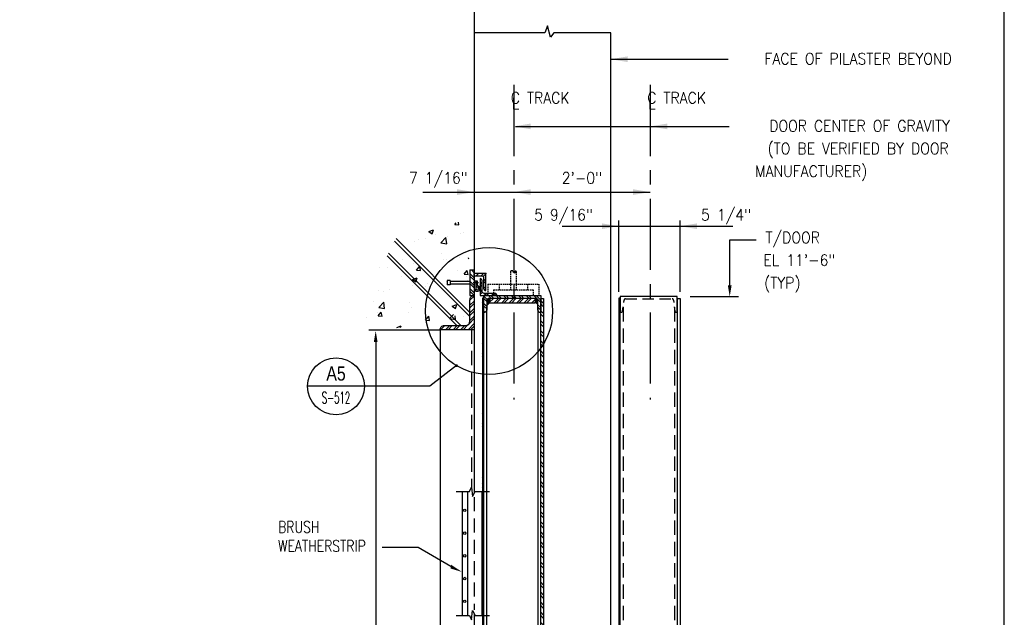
# Model space of a CAD drawing. Header units: inches. Extents: x -9715 to 32893, y -15613 to -1138.
# Tile 350 of 380: x 12671 to 12844, y -5580 to -5475. Entities that reach past the tile are written whole.
import ezdxf
from ezdxf.enums import TextEntityAlignment as Align

# ---------------------------------------------------------------- set-up
doc = ezdxf.new("R2010")
doc.units = ezdxf.units.IN
doc.header["$MEASUREMENT"] = 0
doc.linetypes.add('CENTER', pattern=[2, 1.25, -0.25, 0.25, -0.25])
doc.linetypes.add('HIDDEN', pattern=[0.375, 0.25, -0.125])
doc.layers.get('0').update_dxf_attribs({"color": 252})
doc.layers.get('DEFPOINTS').update_dxf_attribs({"color": 11})
for name, color, linetype in [('S-ANNO-SYMB', 2, 'Continuous'), ('S-ANNO-TEXT', 2, 'Continuous'), ('S1', 2, 'Continuous'), ('S2', 7, 'Continuous'), ('S3', 4, 'Continuous'), ('S4', 2, 'Continuous'), ('S5', 1, 'Continuous'), ('S6', 1, 'Continuous'), ('S7', 2, 'Continuous')]:
    doc.layers.add(name, color=color, linetype=linetype)
doc.styles.add('125', font='romans.shx', dxfattribs={"width": 0.8, "height": 2})
doc.styles.add('ROMANS', font='ROMANS.shx', dxfattribs={"width": 0.8})
doc.styles.add('TITTEXTL', font='swiss.ttf', dxfattribs={"width": 0.8})

# ---------------------------------------------------------------- blocks, each defined once
blk = doc.blocks.new('*X323')
at = {"color": 0}
for p, q in [((1930.8, 1851.4), (1932.2, 1853.1)), ((1930.8, 1851.4), (1935, 1851.1)), ((1935, 1851.1), (1934.5, 1853.7)), ((1903.2, 1843.9), (1908.1, 1845.8)), ((1903.2, 1843.9), (1906.7, 1841.6)), ((1906.7, 1841.6), (1908.1, 1845.8)), ((1910.3, 1840.4), (1910.3, 1840.4)), ((1936.8, 1841.6), (1936.8, 1841.6)), ((1940.4, 1843.2), (1940.4, 1843.2)), ((1866.1, 1832.3), (1866.1, 1832.3)), ((1888, 1833.8), (1888, 1833.8)), ((1892.6, 1835.8), (1892.6, 1835.8)), ((1899.6, 1836.2), (1899.6, 1836.2)), ((1915.9, 1831.9), (1921.4, 1837.6)), ((1915.9, 1831.9), (1922.2, 1830.9)), ((1922.2, 1830.9), (1921.4, 1837.6)), ((1923.4, 1838.2), (1923.4, 1838.2)), ((1916.4, 1820.9), (1916.4, 1820.9)), ((1874.2, 1808.2), (1874.2, 1808.2)), ((1875.5, 1813.9), (1875.5, 1813.9)), ((1887.2, 1810.5), (1887.2, 1810.5)), ((1918.4, 1814), (1918.4, 1814)), ((1922.5, 1814.9), (1922.5, 1814.9)), ((1935.9, 1816.3), (1935.9, 1816.3)), ((1945, 1815.8), (1945.5, 1816)), ((1945, 1815.8), (1945.5, 1815.4)), ((1851.2, 1805.5), (1851.2, 1805.5)), ((1859.3, 1806.2), (1859.3, 1806.2)), ((1890.3, 1803.2), (1893.7, 1807.2)), ((1890.3, 1803.2), (1894.5, 1802.8)), ((1894.5, 1802.8), (1893.7, 1807.2)), ((1896.7, 1804.6), (1896.7, 1804.6)), ((1934, 1803), (1934, 1803)), ((1940.5, 1798.8), (1943.9, 1802.8)), ((1940.5, 1798.8), (1944.7, 1798.4)), ((1944.7, 1798.4), (1943.9, 1802.8)), ((1874.1, 1796.8), (1874.1, 1796.8)), ((1886.2, 1793.2), (1891.1, 1795.1)), ((1886.2, 1793.2), (1889.6, 1790.8)), ((1886.3, 1787.2), (1886.3, 1787.2)), ((1889.6, 1790.8), (1891.1, 1795.1)), ((1902.3, 1789.4), (1902.3, 1789.4)), ((1911.4, 1795.2), (1911.4, 1795.2)), ((1917.5, 1788.7), (1917.5, 1788.7)), ((1921.7, 1791.6), (1921.7, 1791.6)), ((1943.1, 1796.4), (1943.1, 1796.4)), ((1944, 1792.2), (1944, 1792.2)), ((1850.4, 1782.2), (1850.4, 1782.2)), ((1855.8, 1780.6), (1855.8, 1780.6)), ((1861.4, 1782.4), (1861.4, 1782.4)), ((1900, 1786.4), (1900, 1786.4)), ((1845.4, 1770.6), (1845.4, 1770.6)), ((1850.5, 1763.7), (1856, 1769.4)), ((1856.7, 1762.8), (1856, 1769.4)), ((1882.7, 1769), (1882.7, 1769)), ((1927.9, 1765), (1932.8, 1766.9)), ((1931.4, 1762.6), (1932.8, 1766.9)), ((1849.5, 1758.9), (1849.5, 1758.9)), ((1849.8, 1754.9), (1853.2, 1758.9)), ((1850.5, 1763.7), (1856.7, 1762.8)), ((1854, 1754.5), (1853.2, 1758.9)), ((1881.6, 1758.8), (1881.6, 1758.8)), ((1885.5, 1763.9), (1885.5, 1763.9)), ((1899.1, 1761.1), (1899.1, 1761.1)), ((1925.2, 1752.1), (1929.4, 1756.5)), ((1927.9, 1765), (1931.4, 1762.6)), ((1837.4, 1753), (1837.4, 1753)), ((1849.8, 1754.9), (1854, 1754.5)), ((1899.4, 1747.6), (1899.4, 1747.6)), ((1900, 1750.5), (1903.4, 1754.5)), ((1900, 1750.5), (1904.2, 1750.1)), ((1904.2, 1750.1), (1903.4, 1754.5)), ((1925.2, 1752.1), (1931.4, 1751.2)), ((1931.4, 1751.2), (1931, 1755)), ((1940.2, 1754.6), (1940.2, 1754.6)), ((1869.6, 1742.6), (1874, 1744.3)), ((1873.5, 1742.6), (1874, 1744.3))]:
    blk.add_line(p, q, dxfattribs=at)
blk = doc.blocks.new('*X318')
at = {"color": 0}
for p, q in [((1955.7, 1770.8), (1954.2, 1772.3)), ((1955.7, 1767.2), (1954.2, 1768.7)), ((2018.7, 1771.4), (2015.7, 1774.4)), ((2018.7, 1767.9), (2015.7, 1770.9)), ((1955.7, 1760.2), (1954.2, 1761.7)), ((1955.7, 1756.6), (1954.2, 1758.1)), ((2018.7, 1760.8), (2015.7, 1763.8)), ((2018.7, 1757.3), (2015.7, 1760.3)), ((1955.7, 1749.6), (1954.2, 1751.1)), ((1955.7, 1746), (1954.2, 1747.5)), ((2018.7, 1750.2), (2015.7, 1753.2)), ((2018.7, 1746.7), (2015.7, 1749.7)), ((1955.7, 1739), (1954.2, 1740.5)), ((1955.7, 1735.4), (1954.2, 1736.9)), ((2018.7, 1739.6), (2015.7, 1742.6)), ((2018.7, 1736.1), (2015.7, 1739.1)), ((1955.7, 1728.3), (1954.2, 1729.8)), ((1955.7, 1724.8), (1954.2, 1726.3)), ((2018.7, 1729), (2015.7, 1732)), ((2018.7, 1725.5), (2015.7, 1728.5)), ((1955.7, 1717.7), (1954.2, 1719.2)), ((1955.7, 1714.2), (1954.2, 1715.7)), ((2018.7, 1718.4), (2015.7, 1721.4)), ((2018.7, 1714.8), (2015.7, 1717.8)), ((1955.7, 1707.1), (1954.2, 1708.6)), ((1955.7, 1703.6), (1954.2, 1705.1)), ((2018.7, 1707.8), (2015.7, 1710.8)), ((2018.7, 1704.2), (2015.7, 1707.2)), ((1955.7, 1696.5), (1954.2, 1698)), ((1955.7, 1693), (1954.2, 1694.5)), ((2018.7, 1697.2), (2015.7, 1700.2)), ((2018.7, 1693.6), (2015.7, 1696.6)), ((1955.7, 1685.9), (1954.2, 1687.4)), ((1955.7, 1682.4), (1954.2, 1683.9)), ((2018.7, 1686.6), (2015.7, 1689.6)), ((2018.7, 1683), (2015.7, 1686)), ((1955.7, 1675.3), (1954.2, 1676.8)), ((1955.7, 1671.8), (1954.2, 1673.3)), ((2018.7, 1676), (2015.7, 1679)), ((2018.7, 1672.4), (2015.7, 1675.4)), ((1955.7, 1664.7), (1954.2, 1666.2)), ((1955.7, 1661.2), (1954.2, 1662.7)), ((2018.7, 1665.3), (2015.7, 1668.3)), ((2018.7, 1661.8), (2015.7, 1664.8)), ((1955.7, 1654.1), (1954.2, 1655.6)), ((1955.7, 1650.6), (1954.2, 1652.1)), ((2018.7, 1654.7), (2015.7, 1657.7)), ((2018.7, 1651.2), (2015.7, 1654.2)), ((1955.7, 1643.5), (1954.2, 1645)), ((2018.7, 1644.1), (2015.7, 1647.1)), ((2018.7, 1640.6), (2015.7, 1643.6)), ((1955.7, 1640), (1954.2, 1641.5)), ((1955.7, 1632.9), (1954.2, 1634.4)), ((2018.7, 1633.5), (2015.7, 1636.5)), ((2018.7, 1630), (2015.7, 1633)), ((1955.7, 1629.4), (1954.2, 1630.9)), ((1955.7, 1622.3), (1954.2, 1623.8)), ((2018.7, 1622.9), (2015.7, 1625.9)), ((2018.7, 1619.4), (2015.7, 1622.4)), ((1955.7, 1618.7), (1954.2, 1620.2)), ((1955.7, 1611.7), (1954.2, 1613.2)), ((2018.7, 1612.3), (2015.7, 1615.3)), ((2018.7, 1608.8), (2015.7, 1611.8)), ((1955.7, 1608.1), (1954.2, 1609.6)), ((1955.7, 1601.1), (1954.2, 1602.6)), ((2018.7, 1601.7), (2015.7, 1604.7)), ((2018.7, 1598.2), (2015.7, 1601.2)), ((1955.7, 1597.5), (1954.2, 1599)), ((1955.7, 1590.5), (1954.2, 1592)), ((2018.7, 1591.1), (2015.7, 1594.1)), ((2018.7, 1587.6), (2015.7, 1590.6)), ((1955.7, 1586.9), (1954.2, 1588.4)), ((1955.7, 1579.9), (1954.2, 1581.4)), ((2018.7, 1580.5), (2015.7, 1583.5)), ((2018.7, 1577), (2015.7, 1580)), ((1955.7, 1576.3), (1954.2, 1577.8)), ((1955.7, 1569.2), (1954.2, 1570.7)), ((2018.7, 1569.9), (2015.7, 1572.9)), ((2018.7, 1566.4), (2015.7, 1569.4)), ((1955.7, 1565.7), (1954.2, 1567.2)), ((1955.7, 1558.6), (1954.2, 1560.1)), ((2018.7, 1559.3), (2015.7, 1562.3)), ((2018.7, 1555.7), (2015.7, 1558.7)), ((1955.7, 1555.1), (1954.2, 1556.6)), ((1955.7, 1548), (1954.2, 1549.5)), ((2018.7, 1548.7), (2015.7, 1551.7)), ((2018.7, 1545.1), (2015.7, 1548.1)), ((1955.7, 1544.5), (1954.2, 1546)), ((1955.7, 1537.4), (1954.2, 1538.9)), ((2018.7, 1538.1), (2015.7, 1541.1)), ((1955.7, 1533.9), (1954.2, 1535.4)), ((1955.7, 1526.8), (1954.2, 1528.3)), ((2018.7, 1534.5), (2015.7, 1537.5)), ((2018.7, 1527.5), (2015.7, 1530.5)), ((1955.7, 1523.3), (1954.2, 1524.8)), ((1955.7, 1516.2), (1954.2, 1517.7)), ((2018.7, 1523.9), (2015.7, 1526.9)), ((2018.7, 1516.9), (2015.7, 1519.9)), ((1955.7, 1512.7), (1954.2, 1514.2)), ((1955.7, 1505.6), (1954.2, 1507.1)), ((2018.7, 1513.3), (2015.7, 1516.3)), ((2018.7, 1506.2), (2015.7, 1509.2)), ((1955.7, 1502.1), (1954.2, 1503.6)), ((1955.7, 1495), (1954.2, 1496.5)), ((2018.7, 1502.7), (2015.7, 1505.7)), ((2018.7, 1495.6), (2015.7, 1498.6)), ((1955.7, 1491.5), (1954.2, 1493)), ((1955.7, 1484.4), (1954.2, 1485.9)), ((2018.7, 1492.1), (2015.7, 1495.1)), ((2018.7, 1485), (2015.7, 1488)), ((1955.7, 1480.9), (1954.2, 1482.4)), ((2018.7, 1481.5), (2015.7, 1484.5)), ((2018.7, 1474.4), (2015.7, 1477.4)), ((1955.7, 1473.8), (1954.2, 1475.3)), ((1955.7, 1470.3), (1954.2, 1471.8)), ((2018.7, 1470.9), (2015.7, 1473.9)), ((2018.7, 1463.8), (2015.7, 1466.8)), ((1955.7, 1463.2), (1954.2, 1464.7)), ((1955.7, 1459.6), (1954.2, 1461.1)), ((2018.7, 1460.3), (2015.7, 1463.3)), ((2018.7, 1453.2), (2015.7, 1456.2)), ((1955.7, 1452.6), (1954.2, 1454.1)), ((1955.7, 1449), (1954.2, 1450.5)), ((2018.7, 1449.7), (2015.7, 1452.7)), ((2018.7, 1442.6), (2015.7, 1445.6)), ((1955.7, 1442), (1954.2, 1443.5)), ((1955.7, 1438.4), (1954.2, 1439.9)), ((2018.7, 1439.1), (2015.7, 1442.1)), ((2018.7, 1432), (2015.7, 1435)), ((1955.7, 1431.4), (1954.2, 1432.9)), ((1955.7, 1427.8), (1954.2, 1429.3)), ((2018.7, 1428.5), (2015.7, 1431.5)), ((2018.7, 1421.4), (2015.7, 1424.4)), ((1955.7, 1420.8), (1954.2, 1422.3)), ((1955.7, 1417.2), (1954.2, 1418.7)), ((2018.7, 1417.9), (2015.7, 1420.9)), ((2018.7, 1410.8), (2015.7, 1413.8)), ((1955.7, 1410.2), (1954.2, 1411.7)), ((1955.7, 1406.6), (1954.2, 1408.1)), ((2018.7, 1407.3), (2015.7, 1410.3)), ((2018.7, 1400.2), (2015.7, 1403.2)), ((1955.7, 1399.5), (1954.2, 1401)), ((1955.7, 1396), (1954.2, 1397.5)), ((2018.7, 1396.6), (2015.7, 1399.6)), ((2018.7, 1389.6), (2015.7, 1392.6)), ((1955.7, 1388.9), (1954.2, 1390.4)), ((1955.7, 1385.4), (1954.2, 1386.9)), ((2018.7, 1386), (2015.7, 1389)), ((2018.7, 1379), (2015.7, 1382)), ((1955.7, 1378.3), (1954.2, 1379.8)), ((1955.7, 1374.8), (1954.2, 1376.3)), ((2018.7, 1375.4), (2015.7, 1378.4)), ((1955.7, 1367.7), (1954.2, 1369.2)), ((1955.7, 1364.2), (1954.2, 1365.7)), ((2018.7, 1368.4), (2015.7, 1371.4)), ((2018.7, 1364.8), (2015.7, 1367.8)), ((1955.7, 1357.1), (1954.2, 1358.6)), ((1955.7, 1353.6), (1954.2, 1355.1)), ((2018.7, 1357.8), (2015.7, 1360.8)), ((2018.7, 1354.2), (2015.7, 1357.2)), ((1955.7, 1346.5), (1954.2, 1348)), ((1955.7, 1343), (1954.2, 1344.5)), ((2018.7, 1347.2), (2015.7, 1350.2)), ((2018.7, 1343.6), (2015.7, 1346.6)), ((1955.7, 1335.9), (1954.2, 1337.4)), ((1955.7, 1332.4), (1954.2, 1333.9)), ((2018.7, 1336.5), (2015.7, 1339.5)), ((2018.7, 1333), (2015.7, 1336)), ((1955.7, 1325.3), (1954.2, 1326.8)), ((1955.7, 1321.8), (1954.2, 1323.3)), ((2018.7, 1325.9), (2015.7, 1328.9)), ((2018.7, 1322.4), (2015.7, 1325.4)), ((1955.7, 1314.7), (1954.2, 1316.2)), ((1955.7, 1311.2), (1954.2, 1312.7)), ((2018.7, 1315.3), (2015.7, 1318.3)), ((2018.7, 1311.8), (2015.7, 1314.8)), ((1955.7, 1304.1), (1954.2, 1305.6)), ((1955.7, 1300.5), (1954.2, 1302)), ((2018.7, 1304.7), (2015.7, 1307.7)), ((2018.7, 1301.2), (2015.7, 1304.2)), ((1955.7, 1293.5), (1954.2, 1295)), ((1955.7, 1289.9), (1954.2, 1291.4)), ((2018.7, 1294.1), (2015.7, 1297.1)), ((2018.7, 1290.6), (2015.7, 1293.6)), ((1955.7, 1282.9), (1954.2, 1284.4)), ((1955.7, 1279.3), (1954.2, 1280.8)), ((2018.7, 1283.5), (2015.7, 1286.5)), ((2018.7, 1280), (2015.7, 1283)), ((1955.7, 1272.3), (1954.2, 1273.8)), ((1955.7, 1268.7), (1954.2, 1270.2)), ((2018.7, 1272.9), (2015.7, 1275.9)), ((2018.7, 1269.4), (2015.7, 1272.4)), ((1955.7, 1261.7), (1954.2, 1263.2)), ((1955.7, 1258.1), (1954.2, 1259.6)), ((2018.7, 1262.3), (2015.7, 1265.3)), ((2018.7, 1258.8), (2015.7, 1261.8)), ((1955.7, 1251.1), (1954.2, 1252.6)), ((1955.7, 1247.5), (1954.2, 1249)), ((2018.7, 1251.7), (2015.7, 1254.7)), ((2018.7, 1248.2), (2015.7, 1251.2)), ((1955.7, 1240.4), (1954.2, 1241.9)), ((1955.7, 1236.9), (1954.2, 1238.4)), ((2018.7, 1241.1), (2015.7, 1244.1)), ((2018.7, 1237.5), (2015.7, 1240.5)), ((1955.7, 1229.8), (1954.2, 1231.3)), ((1955.7, 1226.3), (1954.2, 1227.8)), ((2018.7, 1230.5), (2015.7, 1233.5)), ((2018.7, 1226.9), (2015.7, 1229.9)), ((1955.7, 1219.2), (1954.2, 1220.7)), ((1955.7, 1215.7), (1954.2, 1217.2)), ((2018.7, 1219.9), (2015.7, 1222.9)), ((2018.7, 1216.3), (2015.7, 1219.3)), ((1955.7, 1208.6), (1954.2, 1210.1)), ((1955.7, 1205.1), (1954.2, 1206.6)), ((2018.7, 1209.3), (2015.7, 1212.3)), ((2018.7, 1205.7), (2015.7, 1208.7)), ((1955.7, 1198), (1954.2, 1199.5)), ((1955.7, 1194.5), (1954.2, 1196)), ((2018.7, 1198.7), (2015.7, 1201.7)), ((2018.7, 1195.1), (2015.7, 1198.1)), ((1955.7, 1187.4), (1954.2, 1188.9)), ((1955.7, 1183.9), (1954.2, 1185.4)), ((2018.7, 1188.1), (2015.7, 1191.1)), ((2018.7, 1184.5), (2015.7, 1187.5)), ((1955.7, 1176.8), (1954.2, 1178.3)), ((1955.7, 1173.3), (1954.2, 1174.8)), ((2018.7, 1177.4), (2015.7, 1180.4)), ((2018.7, 1173.9), (2015.7, 1176.9)), ((1955.7, 1166.2), (1954.2, 1167.7)), ((1955.7, 1162.7), (1954.2, 1164.2)), ((2018.7, 1166.8), (2015.7, 1169.8)), ((2018.7, 1163.3), (2015.7, 1166.3)), ((1955.7, 1155.6), (1954.2, 1157.1)), ((1955.7, 1152.1), (1954.2, 1153.6)), ((2018.7, 1156.2), (2015.7, 1159.2)), ((2018.7, 1152.7), (2015.7, 1155.7)), ((1955.7, 1145), (1954.2, 1146.5)), ((1955.7, 1141.4), (1954.2, 1142.9)), ((2018.7, 1145.6), (2015.7, 1148.6)), ((2018.7, 1142.1), (2015.7, 1145.1)), ((1955.7, 1134.4), (1954.2, 1135.9)), ((2018.7, 1135), (2015.7, 1138)), ((2018.7, 1131.5), (2015.7, 1134.5)), ((1955.7, 1130.8), (1954.2, 1132.3)), ((1955.7, 1123.8), (1954.2, 1125.3)), ((2018.7, 1124.4), (2015.7, 1127.4)), ((2018.7, 1120.9), (2015.7, 1123.9)), ((1955.7, 1120.2), (1954.2, 1121.7)), ((1955.7, 1113.2), (1954.2, 1114.7)), ((2018.7, 1113.8), (2015.7, 1116.8)), ((2018.7, 1110.3), (2015.7, 1113.3)), ((1955.7, 1109.6), (1954.2, 1111.1)), ((1955.7, 1102.6), (1954.2, 1104.1)), ((2018.7, 1103.2), (2015.7, 1106.2)), ((2018.7, 1099.7), (2015.7, 1102.7)), ((1955.7, 1099), (1954.2, 1100.5)), ((1955.7, 1092), (1954.2, 1093.5)), ((2018.7, 1092.6), (2015.7, 1095.6)), ((2018.7, 1089.1), (2015.7, 1092.1)), ((1955.7, 1088.4), (1954.2, 1089.9)), ((1955.7, 1081.3), (1954.2, 1082.8)), ((2018.7, 1082), (2015.7, 1085)), ((2018.7, 1078.4), (2015.7, 1081.4)), ((1955.7, 1077.8), (1954.2, 1079.3)), ((1955.7, 1070.7), (1954.2, 1072.2)), ((2018.7, 1071.4), (2015.7, 1074.4)), ((2018.7, 1067.8), (2015.7, 1070.8)), ((1955.7, 1067.2), (1954.2, 1068.7)), ((1955.7, 1060.1), (1954.2, 1061.6)), ((2018.7, 1060.8), (2015.7, 1063.8)), ((2018.7, 1057.2), (2015.7, 1060.2)), ((1955.7, 1056.6), (1954.2, 1058.1)), ((1955.7, 1049.5), (1954.2, 1051)), ((2018.7, 1050.2), (2015.7, 1053.2)), ((2018.7, 1046.6), (2015.7, 1049.6)), ((1955.7, 1046), (1954.2, 1047.5)), ((1955.7, 1038.9), (1954.2, 1040.4)), ((2018.7, 1039.6), (2015.7, 1042.6)), ((2018.7, 1036), (2015.7, 1039)), ((1955.7, 1035.4), (1954.2, 1036.9)), ((1955.7, 1028.3), (1954.2, 1029.8)), ((2018.7, 1029), (2015.7, 1032)), ((1955.7, 1024.8), (1954.2, 1026.3)), ((1955.7, 1017.7), (1954.2, 1019.2)), ((2018.7, 1025.4), (2015.7, 1028.4)), ((2018.7, 1018.3), (2015.7, 1021.3)), ((1955.7, 1014.2), (1954.2, 1015.7)), ((1955.7, 1007.1), (1954.2, 1008.6)), ((2018.7, 1014.8), (2015.7, 1017.8)), ((2018.7, 1007.7), (2015.7, 1010.7)), ((1955.7, 1003.6), (1954.2, 1005.1)), ((1955.7, 996.5), (1954.2, 998)), ((2018.7, 1004.2), (2015.7, 1007.2)), ((2018.7, 997.1), (2015.7, 1000.1)), ((1955.7, 993), (1954.2, 994.5)), ((1955.7, 985.9), (1954.2, 987.4)), ((2018.7, 993.6), (2015.7, 996.6)), ((2018.7, 986.5), (2015.7, 989.5)), ((1955.7, 982.4), (1954.2, 983.9)), ((1955.7, 975.3), (1954.2, 976.8)), ((2018.7, 983), (2015.7, 986)), ((2018.7, 975.9), (2015.7, 978.9)), ((1955.7, 971.7), (1954.2, 973.2)), ((2018.7, 972.4), (2015.7, 975.4)), ((2018.7, 965.3), (2015.7, 968.3)), ((1955.7, 964.7), (1954.2, 966.2)), ((1955.7, 961.1), (1954.2, 962.6)), ((2018.7, 961.8), (2015.7, 964.8)), ((2018.7, 954.7), (2015.7, 957.7)), ((1955.7, 954.1), (1954.2, 955.6)), ((1955.7, 950.5), (1954.2, 952)), ((2018.7, 951.2), (2015.7, 954.2)), ((2018.7, 944.1), (2015.7, 947.1)), ((1955.7, 943.5), (1954.2, 945)), ((1955.7, 939.9), (1954.2, 941.4)), ((2018.7, 940.6), (2015.7, 943.6)), ((2018.7, 933.5), (2015.7, 936.5)), ((1955.7, 932.9), (1954.2, 934.4)), ((1955.7, 929.3), (1954.2, 930.8)), ((2018.7, 930), (2015.7, 933)), ((2018.7, 922.9), (2015.7, 925.9)), ((1955.7, 922.2), (1954.2, 923.7)), ((1955.7, 918.7), (1954.2, 920.2)), ((2018.7, 919.4), (2015.7, 922.4))]:
    blk.add_line(p, q, dxfattribs=at)
blk = doc.blocks.new('*X326')
at = {"color": 0}
for p, q in [((1591.9, 985.5), (1579.9, 997.5)), ((1602.5, 985.5), (1590.5, 997.5)), ((1623.8, 985.5), (1611.8, 997.5)), ((1634.4, 985.5), (1622.4, 997.5)), ((1655.6, 985.5), (1643.6, 997.5)), ((1666.2, 985.5), (1654.2, 997.5)), ((1687.4, 985.5), (1675.4, 997.5)), ((1698, 985.5), (1686, 997.5)), ((1719.2, 985.5), (1707.2, 997.5)), ((1729.8, 985.5), (1717.8, 997.5)), ((1751, 985.5), (1739, 997.5)), ((1761.6, 985.5), (1749.6, 997.5)), ((1800.4, 967.9), (1770.9, 997.5)), ((1800.4, 978.5), (1781.5, 997.5)), ((1572.4, 973.1), (1560.1, 985.5)), ((1575.1, 981), (1560.4, 995.7)), ((1572.4, 951.9), (1560.4, 963.9)), ((1800.4, 946.7), (1788.4, 958.7)), ((1572.4, 941.3), (1560.4, 953.3)), ((1565.8, 926.7), (1560.4, 932.1)), ((1800.4, 936.1), (1788.4, 948.1))]:
    blk.add_line(p, q, dxfattribs=at)
blk = doc.blocks.new('*X327')
at = {"color": 0}
for p, q in [((1584.4, 979.9), (1590, 985.5)), ((1584.4, 969.3), (1600.6, 985.5)), ((1603.9, 967.5), (1621.9, 985.5)), ((1614.5, 967.5), (1632.5, 985.5)), ((1635.7, 967.5), (1653.7, 985.5)), ((1646.3, 967.5), (1664.3, 985.5)), ((1667.5, 967.5), (1685.5, 985.5)), ((1678.1, 967.5), (1696.1, 985.5)), ((1699.3, 967.5), (1717.3, 985.5)), ((1709.9, 967.5), (1727.9, 985.5)), ((1731.1, 967.5), (1749.1, 985.5)), ((1741.7, 967.5), (1759.7, 985.5)), ((1763, 967.5), (1776.4, 981)), ((1773.6, 967.5), (1776.4, 970.3))]:
    blk.add_line(p, q, dxfattribs=at)
blk = doc.blocks.new('*X328')
at = {"color": 0}
for p, q in [((1572.4, 973.5), (1584.4, 973.5)), ((1572.4, 973), (1584.4, 973)), ((1572.4, 972.5), (1584.4, 972.5)), ((1572.4, 972), (1584.4, 972)), ((1572.4, 971.5), (1584.4, 971.5)), ((1572.4, 971), (1584.4, 971)), ((1572.4, 970.5), (1584.4, 970.5)), ((1572.4, 970), (1584.4, 970)), ((1572.4, 969.5), (1584.4, 969.5)), ((1572.4, 969), (1584.4, 969)), ((1572.4, 968.5), (1584.4, 968.5)), ((1572.4, 968), (1584.4, 968)), ((1572.4, 967.5), (1584.4, 967.5)), ((1572.5, 975), (1584.4, 975)), ((1572.5, 974.5), (1584.4, 974.5)), ((1572.5, 974), (1584.4, 974)), ((1572.6, 975.5), (1584.4, 975.5)), ((1572.7, 976), (1584.4, 976)), ((1572.8, 976.5), (1584.4, 976.5)), ((1573, 977), (1584.4, 977)), ((1573.1, 977.5), (1584.4, 977.5)), ((1573.3, 978), (1584.4, 978)), ((1573.6, 978.5), (1584.4, 978.5)), ((1573.8, 979), (1584.4, 979)), ((1574.1, 979.5), (1584.4, 979.5)), ((1574.4, 980), (1584.4, 980)), ((1574.7, 980.5), (1584.4, 980.5)), ((1575.1, 981), (1584.4, 981)), ((1575.5, 981.5), (1584.4, 981.5)), ((1576, 982), (1584.4, 982)), ((1576.5, 982.5), (1584.4, 982.5)), ((1577.2, 983), (1584.4, 983)), ((1577.9, 983.5), (1584.4, 983.5)), ((1578.7, 984), (1584.4, 984)), ((1579.7, 984.5), (1584.4, 984.5)), ((1581.1, 985), (1584.4, 985))]:
    blk.add_line(p, q, dxfattribs=at)
blk = doc.blocks.new('*X324')
at = {"color": 0}
for p, q in [((1497.4, 977.7), (1515.4, 995.7)), ((1497.4, 956.5), (1515.4, 974.5)), ((1497.4, 945.9), (1515.4, 963.9)), ((1497.4, 924.7), (1515.4, 942.7)), ((1497.4, 914.1), (1515.4, 932.1)), ((1468.6, 853.5), (1490.3, 875.1)), ((1489.9, 853.5), (1515.4, 879)), ((1493.8, 878.7), (1515.4, 900.3)), ((1497.4, 892.9), (1515.4, 910.9)), ((1373.2, 853.5), (1391.2, 871.5)), ((1394.4, 853.5), (1412.4, 871.5)), ((1405, 853.5), (1423, 871.5)), ((1426.2, 853.5), (1444.2, 871.5)), ((1436.8, 853.5), (1454.8, 871.5)), ((1458, 853.5), (1476, 871.5)), ((1500.5, 853.5), (1515.4, 868.4))]:
    blk.add_line(p, q, dxfattribs=at)
blk = doc.blocks.new('*X330')
at = {"color": 0}
for p, q in [((1780.4, 847), (1789.4, 856)), ((1801.6, 847), (1810.6, 856)), ((1809.1, 843.9), (1820.3, 855.1)), ((1811.3, 824.9), (1820.3, 833.9)), ((1811.3, 814.3), (1820.3, 823.3)), ((1811.3, 793), (1820.3, 802)), ((1814.7, 785.9), (1820.3, 791.4))]:
    blk.add_line(p, q, dxfattribs=at)
blk = doc.blocks.new('*X331')
at = {"color": 0}
for p, q in [((1796.3, 831.1), (1799.5, 834.3)), ((1796.3, 809.9), (1805.3, 818.9)), ((1796.3, 799.3), (1805.3, 808.3)), ((1796.3, 778), (1805.3, 787)), ((1796.3, 767.4), (1806.1, 777.2)), ((1813, 762.9), (1822, 771.9)), ((1823.6, 762.9), (1832.6, 771.9)), ((1844.8, 762.9), (1853.8, 771.9)), ((1855.4, 762.9), (1863.4, 770.9))]:
    blk.add_line(p, q, dxfattribs=at)
blk = doc.blocks.new('*X325')
at = {"color": 0}
for p, q in [((1515.4, 1072.6), (1497.4, 1090.6)), ((1515.4, 1093.8), (1503.8, 1105.5)), ((1515.4, 1104.4), (1514.4, 1105.5)), ((1515.4, 1062), (1497.4, 1080)), ((1515.4, 1040.7), (1497.4, 1058.7)), ((1515.4, 1030.1), (1497.4, 1048.1)), ((1515.4, 1008.9), (1497.4, 1026.9)), ((1515.4, 998.3), (1497.4, 1016.3))]:
    blk.add_line(p, q, dxfattribs=at)
blk = doc.blocks.new('*X329')
at = {"color": 0}
for p, q in [((1941.8, 912.5), (1946.8, 917.4)), ((1941.8, 912.6), (1946.6, 917.4)), ((1941.8, 912.8), (1946.4, 917.4)), ((1941.8, 912.9), (1946.2, 917.3)), ((1941.8, 913.1), (1946, 917.3)), ((1941.8, 913.3), (1945.7, 917.2)), ((1941.8, 913.5), (1945.5, 917.2)), ((1941.8, 913.7), (1945.2, 917.1)), ((1941.9, 912), (1947.4, 917.5)), ((1941.9, 912.2), (1947.2, 917.5)), ((1941.9, 912.3), (1947, 917.5)), ((1941.9, 913.9), (1944.9, 917)), ((1942, 911.8), (1947.8, 917.5)), ((1942, 911.9), (1947.6, 917.5)), ((1942, 914.2), (1944.6, 916.8)), ((1942.1, 911.5), (1948.1, 917.5)), ((1942.1, 911.6), (1947.9, 917.5)), ((1942.1, 914.5), (1944.3, 916.7)), ((1942.2, 911.4), (1948.3, 917.5)), ((1942.3, 911.2), (1948.6, 917.5)), ((1942.3, 911.3), (1948.4, 917.5)), ((1942.4, 911.1), (1948.8, 917.4)), ((1942.4, 914.9), (1943.8, 916.4)), ((1942.5, 910.9), (1949.1, 917.4)), ((1942.5, 911), (1948.9, 917.4)), ((1942.6, 910.8), (1949.2, 917.4)), ((1942.7, 910.7), (1949.4, 917.3)), ((1942.8, 910.6), (1949.5, 917.3)), ((1942.9, 910.5), (1949.7, 917.3)), ((1942.9, 910.4), (1949.8, 917.2)), ((1943, 910.3), (1949.9, 917.2)), ((1943.1, 910.2), (1950.1, 917.2)), ((1943.2, 910.1), (1950.2, 917.1)), ((1943.3, 910), (1950.3, 917.1)), ((1943.4, 910), (1950.5, 917)), ((1943.5, 909.9), (1950.6, 917)), ((1943.6, 909.8), (1950.7, 916.9)), ((1943.7, 909.7), (1950.8, 916.9)), ((1943.8, 909.7), (1951, 916.8)), ((1943.9, 909.6), (1951.1, 916.8)), ((1944, 909.5), (1951.2, 916.7)), ((1944.1, 909.5), (1951.3, 916.6)), ((1944.3, 909.4), (1951.4, 916.6)), ((1944.4, 909.3), (1951.5, 916.5)), ((1944.5, 909.3), (1951.7, 916.4)), ((1944.6, 909.2), (1951.8, 916.4)), ((1944.7, 909.2), (1951.9, 916.3)), ((1944.8, 909.1), (1952, 916.2)), ((1945, 909.1), (1952.1, 916.2)), ((1945.1, 909), (1952.2, 916.1)), ((1945.2, 909), (1952.3, 916)), ((1945.4, 908.9), (1952.4, 915.9)), ((1945.5, 908.9), (1952.5, 915.8)), ((1945.6, 908.8), (1952.5, 915.7)), ((1945.8, 908.8), (1952.6, 915.7)), ((1945.9, 908.8), (1952.7, 915.6)), ((1946.1, 908.7), (1952.8, 915.5)), ((1946.2, 908.7), (1952.9, 915.4)), ((1946.4, 908.7), (1953, 915.3)), ((1946.5, 908.7), (1953, 915.2)), ((1946.7, 908.6), (1953.1, 915.1)), ((1946.8, 908.6), (1953.2, 915)), ((1947, 908.6), (1953.2, 914.9)), ((1947.1, 908.6), (1953.3, 914.7)), ((1947.3, 908.6), (1953.4, 914.6)), ((1947.5, 908.6), (1953.4, 914.5)), ((1947.6, 908.6), (1953.5, 914.4)), ((1947.8, 908.6), (1953.5, 914.3)), ((1948, 908.6), (1953.6, 914.1)), ((1948.2, 908.6), (1953.6, 914)), ((1948.4, 908.6), (1953.7, 913.9)), ((1948.6, 908.6), (1953.7, 913.7)), ((1948.8, 908.6), (1953.7, 913.6)), ((1949, 908.6), (1953.8, 913.4)), ((1949.2, 908.7), (1953.8, 913.3)), ((1949.4, 908.7), (1953.8, 913.1)), ((1949.6, 908.8), (1953.8, 912.9)), ((1949.9, 908.8), (1953.8, 912.7)), ((1950.1, 908.9), (1953.7, 912.5)), ((1950.4, 909), (1953.7, 912.3)), ((1950.7, 909.1), (1953.6, 912.1)), ((1951, 909.2), (1953.5, 911.8)), ((1951.4, 909.4), (1953.4, 911.5)), ((1951.8, 909.7), (1953.1, 911))]:
    blk.add_line(p, q, dxfattribs=at)
blk = doc.blocks.new('Anno_Section_A2')
at = {"color": 0, "linetype": 'ByBlock', "lineweight": -2}
blk.add_line((2.5, 0), (-2.5, 0), dxfattribs=at)
blk.add_circle((0, 0), 2.5, dxfattribs=at)
at = {"color": 0, "linetype": 'ByBlock', "lineweight": -2, "style": 'ROMANS', "width": 0.8}
blk.add_attdef('NUMBER', text='', height=1, dxfattribs=at).set_placement((0, 0.5), align=Align.CENTER)
blk.add_attdef('SHEET', text='', height=0.75, dxfattribs=at).set_placement((0, -0.5), align=Align.TOP_CENTER)

msp = doc.modelspace()

# ---------------------------------------------------------------- linework, layer by layer
at = {"layer": 'DEFPOINTS'}
msp.add_lwpolyline([(12153.42982, -5831.71019), (12844.40346, -5831.71019), (12844.40346, -5368.30602), (12153.42982, -5368.30602)], close=True, dxfattribs=at)
at = {"layer": 'S-ANNO-SYMB'}
for p, q in [((12748.05575, -5535.50075), (12743.39153, -5539.1347)), ((12743.39153, -5539.1347), (12731.87387, -5539.1347))]:
    msp.add_line(p, q, dxfattribs=at)
msp.add_circle((12753.7915, -5525.9029), 11.18113, dxfattribs=at)
at = {"layer": 'S1', "color": 2}
for p, q in [((12751.17538, -5468.6858), (12751.17538, -5529.17748)), ((12775.17538, -5661.87641), (12775.17538, -5477.01354)), ((12732.66518, -5529.18894), (12745.17282, -5529.18894))]:
    msp.add_line(p, q, dxfattribs=at)
at = {"layer": 'S1', "color": 1}
msp.add_lwpolyline([(12775.17538, -5477.01354), (12765.20169, -5477.01354), (12764.57669, -5477.76354), (12764.07669, -5475.76354), (12763.57669, -5477.01354), (12751.17538, -5477.01354)], dxfattribs=at)
at = {"layer": 'S2', "color": 3}
for p, q in [((12750.42693, -5518.68894), (12750.42693, -5523.18894)), ((12750.42693, -5518.68894), (12751.17693, -5518.68894)), ((12751.17693, -5518.68894), (12751.17693, -5523.18894)), ((12751.19748, -5519.68665), (12751.19748, -5519.31165)), ((12751.01375, -5520.8865), (12751.91398, -5520.8865)), ((12750.42693, -5523.18894), (12751.17693, -5523.18894)), ((12776.87342, -5523.37641), (12776.87342, -5526.11541)), ((12786.87342, -5523.37641), (12776.87342, -5523.37641)), ((12786.87342, -5526.11541), (12786.87342, -5523.37641)), ((12753.87342, -5524.43891), (12761.87342, -5524.43891)), ((12745.17538, -5529.17748), (12745.17538, -5661.37641)), ((12749.03607, -5557.62089), (12749.03607, -5579.43664)), ((12749.96791, -5557.62089), (12749.96791, -5579.43664)), ((12752.49836, -5557.62089), (12752.49836, -5579.43664))]:
    msp.add_line(p, q, dxfattribs=at)
at = {"layer": 'S2', "color": 2, "linetype": 'HIDDEN'}
for p, q in [((12757.56092, -5518.9968), (12757.56092, -5522.18891)), ((12758.56092, -5518.9968), (12758.56092, -5522.18891)), ((12753.56092, -5521.18891), (12762.56092, -5521.18891)), ((12753.56092, -5521.18891), (12753.56092, -5523.18894)), ((12755.56092, -5521.18891), (12755.56092, -5522.18891)), ((12760.56092, -5521.18891), (12760.56092, -5522.18891)), ((12762.56092, -5521.18891), (12762.56092, -5523.18891)), ((12754.56092, -5522.18891), (12761.56092, -5522.18891)), ((12754.56092, -5522.18891), (12754.56092, -5523.18894)), ((12761.56092, -5522.18891), (12761.56092, -5523.18891))]:
    msp.add_line(p, q, dxfattribs=at)
at = {"layer": 'S2', "color": 2}
for p, q in [((12751.19748, -5520.60698), (12751.68466, -5520.60698)), ((12751.44747, -5520.60698), (12751.44747, -5521.93754)), ((12751.68466, -5520.60698), (12751.68466, -5521.27236)), ((12753.36442, -5525.23789), (12753.36442, -5665.82742)), ((12762.38242, -5525.23789), (12762.38242, -5665.82742))]:
    msp.add_line(p, q, dxfattribs=at)
at = {"layer": 'S2'}
for p, q in [((12753.87342, -5523.68894), (12753.87342, -5524.43891)), ((12761.87342, -5523.68891), (12761.87342, -5524.43891))]:
    msp.add_line(p, q, dxfattribs=at)
at = {"layer": 'S2', "color": 1}
for q in [(12753.37343, -5524.9389), (12753.37343, -5524.43891)]:
    msp.add_line((12753.87342, -5524.43891), q, dxfattribs=at)
at = {"layer": 'S2', "color": 2, "linetype": 'HIDDEN', "ltscale": 10}
for p, q in [((12777.36442, -5525.23789), (12777.36442, -5665.82742)), ((12786.38242, -5525.23789), (12786.38242, -5665.82742)), ((12750.67538, -5529.17748), (12750.67538, -5556.98181)), ((12751.17538, -5558.62089), (12751.17538, -5578.43664))]:
    msp.add_line(p, q, dxfattribs=at)
at = {"layer": 'S2', "color": 3, "linetype": 'Continuous'}
for p, q in [((12751.17538, -5529.17748), (12751.17538, -5557.9379)), ((12751.17538, -5579.11964), (12751.17538, -5661.87641))]:
    msp.add_line(p, q, dxfattribs=at)
at = {"layer": 'S2', "color": 3}
for points in [[(12751.19748, -5519.68665), (12752.44748, -5519.68665, -0.414212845), (12752.82248, -5520.06165), (12752.82249, -5521.93665, 0.41421679), (12753.19749, -5522.31165), (12753.19748, -5519.31165), (12751.19748, -5519.31165, 0.414214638)], [(12753.37343, -5524.43891), (12753.37343, -5525.68894, -0.41421679), (12752.87343, -5526.18894), (12752.87342, -5523.18894), (12757.87342, -5523.18891), (12762.87342, -5523.18891), (12762.87343, -5526.18891, -0.41421679), (12762.37343, -5525.68891), (12762.37342, -5524.18891, 0.414213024), (12761.87342, -5523.68891), (12757.87342, -5523.68891)], [(12753.87342, -5523.68894, 0.414213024), (12753.37343, -5524.18894), (12753.37343, -5524.43891, -0.41421679)], [(12757.87342, -5523.68891), (12753.87342, -5523.68894, 0.414213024)]]:
    msp.add_lwpolyline(points, format="xyb", dxfattribs=at)
for points in [[(12755.19748, -5523.18894, 0.414214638), (12754.82248, -5522.81394), (12752.94748, -5522.81394, -0.414212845), (12752.57248, -5522.43894), (12752.57247, -5520.56394, 0.41421679), (12752.19747, -5520.18894), (12752.19748, -5523.18894)], [(12745.17282, -5529.18894, -0.414214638), (12745.92282, -5528.43894), (12749.67282, -5528.43894, 0.414212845), (12750.42282, -5527.68894), (12750.42283, -5523.93894, -0.41421679), (12751.17284, -5523.18894), (12751.17282, -5529.18894)]]:
    msp.add_lwpolyline(points, format="xyb", close=True, dxfattribs=at)
at = {"layer": 'S2', "color": 2}
msp.add_lwpolyline([(12758.06092, -5518.9968, 0.12741415), (12758.04322, -5518.92845, 0.106147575), (12757.9877, -5518.86495, 0.085510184), (12757.90954, -5518.82522, 0.075053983), (12757.81092, -5518.81033, 0.075053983), (12757.71231, -5518.82522, 0.085510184), (12757.63415, -5518.86495, 0.106147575), (12757.57863, -5518.92845, 0.12741415), (12757.56092, -5518.9968, 0.12741415)], format="xyb", dxfattribs=at)
msp.add_lwpolyline([(12758.56092, -5518.9968, -0.12741415), (12758.54322, -5519.06516, -0.106147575), (12758.4877, -5519.12866, -0.085510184), (12758.40954, -5519.16839, -0.075053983), (12758.31092, -5519.18328, -0.075053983), (12758.21231, -5519.16839, -0.085510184), (12758.13415, -5519.12866, -0.106147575), (12758.07863, -5519.06516, -0.12741415), (12758.06092, -5518.9968, -0.12741415), (12758.07863, -5518.92845, -0.106147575), (12758.13415, -5518.86495, -0.085510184), (12758.21231, -5518.82522, -0.075053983), (12758.31092, -5518.81033, -0.075053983), (12758.40954, -5518.82522, -0.085510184), (12758.4877, -5518.86495, -0.106147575), (12758.54322, -5518.92845, -0.12741415)], format="xyb", close=True, dxfattribs=at)
at = {"layer": 'S2', "color": 3}
for points in [[(12752.62342, -5523.62641), (12752.62342, -5667.22142), (12752.87342, -5667.22142), (12752.87342, -5523.62641)], [(12763.37342, -5523.68891), (12763.37342, -5666.72142), (12762.87342, -5666.72142), (12762.87342, -5523.68891)]]:
    msp.add_lwpolyline(points, close=True, dxfattribs=at)
for points in [[(12776.87342, -5523.62641), (12776.62342, -5523.62641), (12776.62342, -5667.22142), (12776.87342, -5667.22142)], [(12786.87342, -5523.68891), (12786.87342, -5667.68891), (12776.87342, -5667.68891), (12776.87342, -5524.12641)], [(12786.87342, -5523.68891), (12787.37342, -5523.68891), (12787.37342, -5666.72142), (12786.87342, -5666.72142)]]:
    msp.add_lwpolyline(points, dxfattribs=at)
at = {"layer": 'S2', "color": 2, "linetype": 'HIDDEN', "ltscale": 8}
for points in [[(12777.47465, -5524.40405), (12777.53221, -5523.96864, -0.376222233), (12777.78005, -5523.75141), (12785.9668, -5523.75141, -0.376222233), (12786.21464, -5523.96864), (12786.2722, -5524.40405, 0.376222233)], [(12776.87342, -5526.11541), (12777.0293, -5526.11541, 0.376222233), (12777.27714, -5525.89817), (12777.37751, -5525.13886, -0.376222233)], [(12786.36933, -5525.13886), (12786.46971, -5525.89817, 0.376222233), (12786.71755, -5526.11541), (12786.87342, -5526.11541)]]:
    msp.add_lwpolyline(points, format="xyb", dxfattribs=at)
at = {"layer": 'S2', "color": 2}
for points in [[(12748.00314, -5557.6305), (12750.35104, -5557.6305), (12750.72604, -5556.8805), (12750.85104, -5558.5055), (12751.35104, -5557.6305), (12753.88498, -5557.6305)], [(12748.00314, -5579.42703), (12750.35104, -5579.42703), (12750.72604, -5580.17703), (12750.85104, -5578.55203), (12751.35104, -5579.42703), (12753.88498, -5579.42703)]]:
    msp.add_lwpolyline(points, dxfattribs=at)
at = {"layer": 'S2', "color": 3}
for centre in [(12749.50199, -5560.94958), (12749.50199, -5564.94958), (12749.50199, -5568.94958), (12749.50199, -5572.94958), (12749.50199, -5576.94958)]:
    msp.add_circle(centre, 0.22887, dxfattribs=at)
at = {"layer": 'S2', "color": 2}
for centre, radius, start, end in [((12751.69747, -5521.93754), 0.5, 179.7531044, 73.3201155), ((12751.94745, -5521.23151), 0.5, 179.4873224, 251.2009483), ((12751.69747, -5521.93754), 0.25, 180, 74.7247328), ((12751.93014, -5521.22502), 0.25, 190.9160156, 254.7247328)]:
    msp.add_arc(centre, radius, start, end, dxfattribs=at)
at = {"layer": 'S2', "color": 0, "linetype": 'ByBlock'}
msp.add_point((12753.19748, -5519.31165), dxfattribs=at)
at = {"layer": 'S2', "color": 1}
for points in [[(12753.87342, -5524.43891), (12753.37343, -5524.9389), (12753.37343, -5524.43891)], [(12761.87342, -5524.43891), (12762.37342, -5524.9389), (12762.37342, -5524.43891)]]:
    msp.add_solid(points, dxfattribs=at)
at = {"layer": 'S3', "color": 2, "linetype": 'Continuous'}
for p, q in [((12750.40457, -5526.13328), (12737.42529, -5513.15401)), ((12750.42282, -5526.85865), (12737.18348, -5513.61931)), ((12748.12818, -5528.43894), (12735.85837, -5516.16913)), ((12748.83529, -5528.43894), (12736.10018, -5515.70384)), ((12746.94748, -5520.56394), (12746.44748, -5520.56394)), ((12746.94748, -5521.31394), (12746.44748, -5521.31394)), ((12750.44748, -5520.68894), (12746.94748, -5520.68894)), ((12750.44748, -5521.18894), (12746.94748, -5521.18894))]:
    msp.add_line(p, q, dxfattribs=at)
at = {"layer": 'S3', "color": 2}
for p, q in [((12746.44748, -5520.56394), (12746.44748, -5521.31394)), ((12746.94748, -5520.56394), (12746.94748, -5521.31394))]:
    msp.add_line(p, q, dxfattribs=at)
at = {"layer": 'S4', "color": 2, "const_width": 0.25}
msp.add_lwpolyline([(12747.93075, -5535.50075, -1), (12748.18075, -5535.50075, -1)], format="xyb", close=True, dxfattribs=at)
at = {"layer": 'S5', "color": 1, "linetype": 'CENTER', "ltscale": 10}
for p, q in [((12758.12342, -5486.15617), (12758.12342, -5541.45302)), ((12782.12342, -5486.15617), (12782.12342, -5541.45302))]:
    msp.add_line(p, q, dxfattribs=at)
at = {"layer": 'S5', "color": 1}
for p, q in [((12742.14666, -5504.98796), (12782.12342, -5504.98796)), ((12776.62342, -5522.51814), (12776.62342, -5509.98796)), ((12787.37342, -5522.51814), (12787.37342, -5509.98796)), ((12766.64541, -5510.98796), (12796.6857, -5510.98796))]:
    msp.add_line(p, q, dxfattribs=at)
at = {"layer": 'S5', "color": 1, "linetype": 'ByBlock'}
msp.add_line((12733.85238, -5531.37641), (12733.85238, -5661.37641), dxfattribs=at)
at = {"layer": 'S5', "color": 1}
for points in [[(12748.17538, -5505.48796), (12748.17538, -5504.48796), (12751.17538, -5504.98796)], [(12761.12342, -5505.48796), (12761.12342, -5504.48796), (12758.12342, -5504.98796)], [(12779.12342, -5505.48796), (12779.12342, -5504.48796), (12782.12342, -5504.98796)], [(12773.62342, -5511.48796), (12773.62342, -5510.48796), (12776.62342, -5510.98796)], [(12790.37342, -5511.48796), (12790.37342, -5510.48796), (12787.37342, -5510.98796)]]:
    msp.add_solid(points, dxfattribs=at)
at = {"layer": 'S5', "color": 1, "linetype": 'ByBlock'}
msp.add_solid([(12733.51905, -5531.37641), (12734.18571, -5531.37641), (12733.85238, -5529.37641)], dxfattribs=at)
at = {"layer": 'S7', "color": 1}
for p, q in [((12775.17538, -5481.63199), (12795.84445, -5481.63199)), ((12758.43089, -5493.44111), (12795.99423, -5493.44111)), ((12796.11038, -5521.37641), (12796.11038, -5513.38708)), ((12796.11038, -5513.38708), (12800.75358, -5513.38708)), ((12789.15594, -5523.37641), (12797.65811, -5523.37641)), ((12741.32334, -5567.47883), (12735.00406, -5567.47883)), ((12747.0561, -5570.84209), (12741.32334, -5567.47883))]:
    msp.add_line(p, q, dxfattribs=at)
for points in [[(12778.17538, -5482.13199), (12778.17538, -5481.13199), (12775.17538, -5481.63199)], [(12761.12342, -5493.94111), (12761.12342, -5492.94111), (12758.12342, -5493.44111)], [(12785.12342, -5493.94111), (12785.12342, -5492.94111), (12782.12342, -5493.44111)], [(12796.44371, -5521.37641), (12795.77704, -5521.37641), (12796.11038, -5523.37641)], [(12747.10315, -5570.51209), (12747.00904, -5571.17208), (12749.03607, -5571.77842)]]:
    msp.add_solid(points, dxfattribs=at)

# ---------------------------------------------------------------- block references
at = {"layer": 'S-ANNO-SYMB'}
ref = msp.add_blockref('Anno_Section_A2', (12726.87387, -5539.1347), dxfattribs=dict(at, xscale=2, yscale=2, zscale=1.999999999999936))
ref.add_attrib('NUMBER', 'A5', dxfattribs={"layer": '0', "color": 0, "linetype": 'ByBlock', "lineweight": -2, "height": 2.5, "style": 'TITTEXTL', "width": 0.796875}).set_placement((12726.87387, -5538.1347, 41.66667), align=Align.CENTER)
ref.add_attrib('SHEET', 'S-512', dxfattribs={"layer": '0', "color": 0, "linetype": 'ByBlock', "lineweight": -2, "height": 2, "style": 'ROMANS', "width": 0.55}).set_placement((12726.87387, -5540.1347, 41.66667), align=Align.TOP_CENTER)
at = {"layer": 'S2', "color": 1}
for name, p, xscale, yscale, zscale in [('*X325', (12688.03336, -5564.75004), 0.04166666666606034, 0.04166666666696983, 0.04166666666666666), ('*X330', (12677.35256, -5554.97834), 0.04166666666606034, 0.04166666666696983, 0.04166666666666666), ('*X331', (12677.35256, -5554.97834), 0.04166666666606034, 0.04166666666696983, 0.04166666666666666), ('*X324', (12688.02927, -5564.75004), 0.04166666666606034, 0.04166666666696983, 0.04166666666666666), ('*X326', (12687.85486, -5564.75004), 0.04166666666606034, 0.04166666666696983, 0.04166666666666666), ('*X328', (12687.85486, -5564.75004), 0.04166666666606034, 0.04166666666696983, 0.04166666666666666), ('*X327', (12687.85486, -5564.75004), 0.04166666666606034, 0.04166666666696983, 0.04166666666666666), ('*X328', (12827.89199, -5564.75004), -0.04166666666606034, 0.04166666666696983, 0.04166666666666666), ('*X318', (12426.92709, -5819.81132), 0.1666666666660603, 0.1666666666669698, 0.1666666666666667)]:
    msp.add_blockref(name, p, dxfattribs=dict(at, xscale=xscale, yscale=yscale, zscale=zscale))
at = {"layer": 'S2', "color": 2, "xscale": 0.04166666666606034, "yscale": 0.04166666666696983, "zscale": 0.04166666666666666}
msp.add_blockref('*X329', (12677.1535, -5557.04291), dxfattribs=at)
at = {"layer": 'S6', "color": 1, "xscale": 0.1666666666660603, "yscale": 0.1666666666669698, "zscale": 0.1666666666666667}
msp.add_blockref('*X323', (12425.97161, -5819.2404), dxfattribs=at)

# ---------------------------------------------------------------- texts
at = {"layer": 'S-ANNO-TEXT', "ltscale": 20, "style": '125', "width": 0.9}
for s, height, p in [('FACE OF PILASTER BEYOND', 2.0000001, (12818.70618, -5482.54245)), ('C TRACK', 2, (12762.77848, -5489.41775)), ('C TRACK', 2, (12786.77848, -5489.41775)), ('L', 2, (12758.42465, -5490.41414)), ('L', 2, (12782.42465, -5490.41414)), ('DOOR CENTER OF GRAVITY', 2.0000001, (12818.9555, -5494.35157)), ('(TO BE VERIFIED BY DOOR', 2.0000001, (12818.70293, -5498.33381)), ('7 1/16"', 2, (12744.87225, -5503.48796)), ('MANUFACTURER)', 2.0000001, (12810.44813, -5502.31606)), ('2\'-0"', 2, (12770.12342, -5503.48796)), ('T/DOOR', 2, (12807.19169, -5513.98136)), ('EL 11\'-6"', 2, (12808.37525, -5517.96361)), ('(TYP)', 2, (12805.37083, -5521.96173))]:
    msp.add_text(s, height=height, dxfattribs=at).set_placement(p, align=Align.CENTER)
for s, p in [('5 9/16"', (12761.72346, -5509.98796)), ('5 1/4"', (12791.08125, -5509.98796))]:
    msp.add_text(s, height=2, dxfattribs=at).set_placement(p)
at = {"layer": 'S-ANNO-TEXT', "insert": (12716.68914, -5562.88053), "char_height": 2.0000001, "width": 20.0735155, "attachment_point": 1, "style": '125'}
msp.add_mtext('BRUSH WEATHERSTRIP', dxfattribs=at)

doc.saveas('drawing.dxf')
